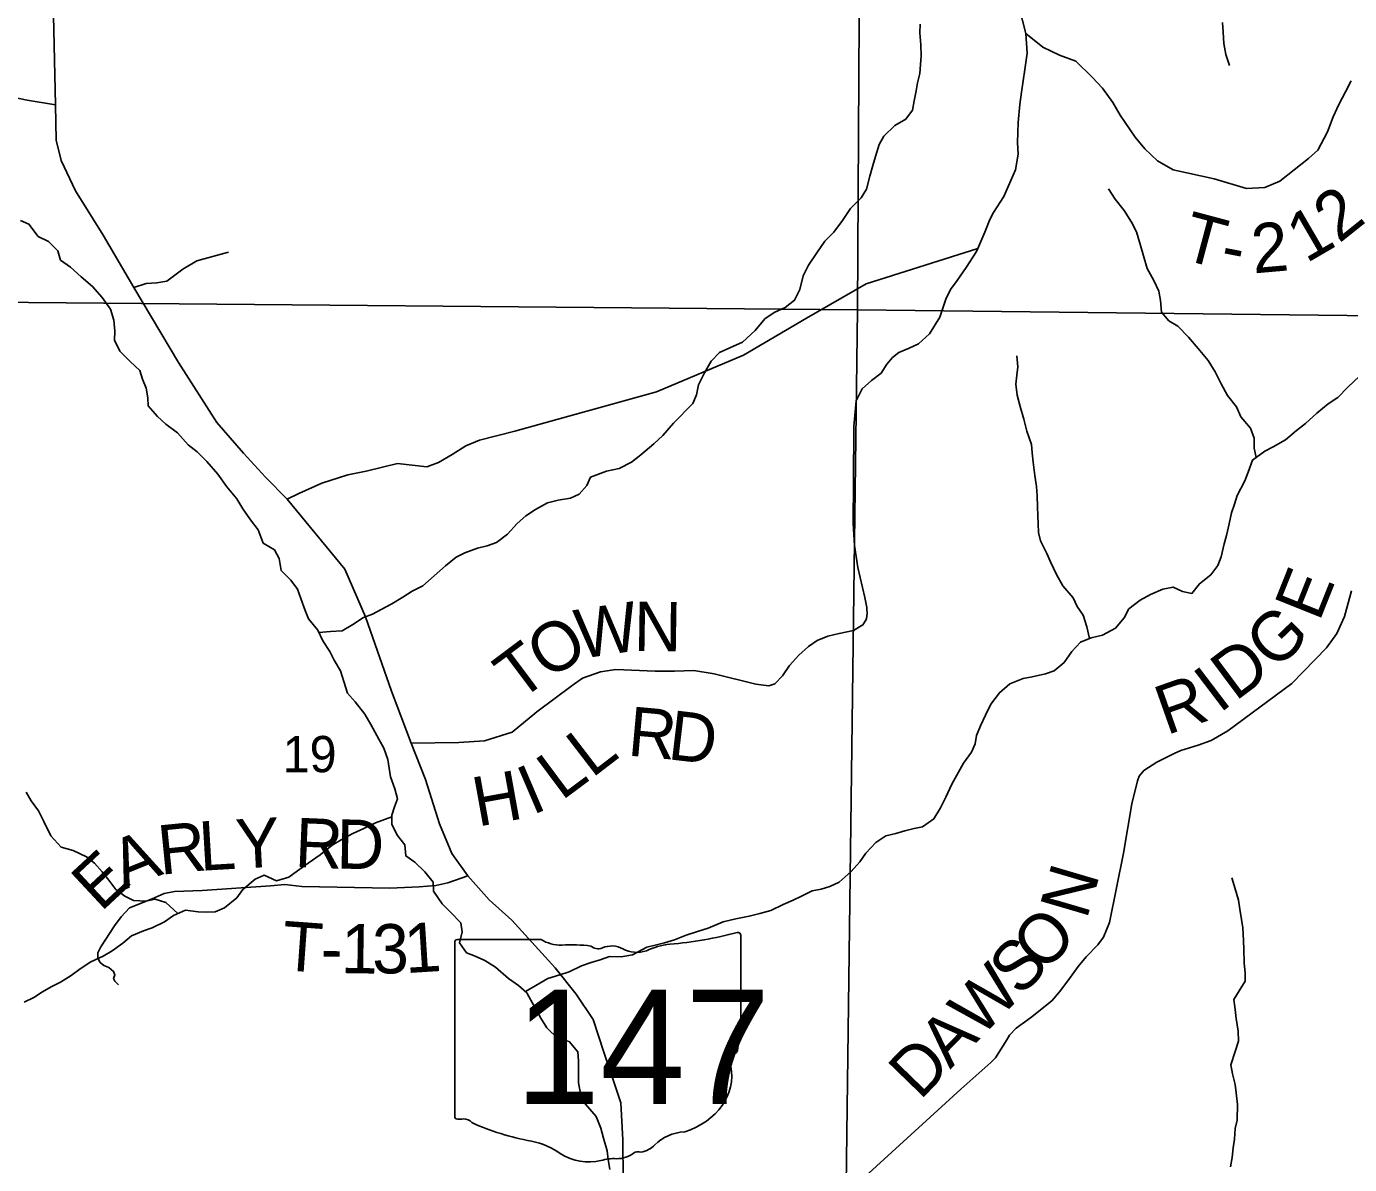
# Model space of a CAD drawing. Extents: x 2043100 to 2470832, y 443715 to 810583.
# Drawn here: x 2258867 to 2266915, y 649336 to 656261 of the extents above; entities that cross this region are included whole.
import ezdxf

# ---------------------------------------------------------------- set-up
doc = ezdxf.new("R2010")
doc.units = 0
for name, color, linetype in [('GM_X_Minor_River', 7, 'Continuous'), ('GM_X_Section', 7, 'Continuous'), ('GM_X_Section_Text', 7, 'Continuous'), ('GM_X_State_Location', 7, 'Continuous'), ('GM_X_State_Route', 7, 'Continuous'), ('GM_X_State_Shield', 7, 'Continuous'), ('GM_X_Township_Road', 7, 'Continuous'), ('GM_X_Township_Road_Text', 7, 'Continuous'), ('GM_X_Township_ROW', 7, 'Continuous')]:
    doc.layers.add(name, color=color, linetype=linetype)

msp = doc.modelspace()

# ---------------------------------------------------------------- linework, layer by layer
at = {"layer": 'GM_X_Minor_River'}
for points in [[(2260645.5, 652573.7), (2260716.7, 652579.1), (2260786.6, 652583.9), (2260852.2, 652622.6), (2260917.7, 652665.3), (2260971.5, 652683.9), (2261025.2, 652712.5), (2261088.8, 652747.2), (2261156.4, 652787.9), (2261214, 652824.5), (2261277.6, 652857.2), (2261416.3, 652978.8), (2261481.8, 653031.6), (2261533.5, 653058.1), (2261611.1, 653087), (2261669, 653101.6), (2261726.8, 653120.2), (2261792.2, 653170.9), (2261851.5, 653235.6), (2261905, 653282.2), (2261962.6, 653320.9), (2262036.2, 653361.7), (2262102, 653378.4), (2262175.8, 653391.2), (2262229.5, 653415.7), (2262275, 653468.3), (2262298.5, 653518.6), (2262396, 653555.6), (2262471.9, 653570.4), (2262547.4, 653609.3), (2262605, 653653.9), (2262684.2, 653720.8), (2262737.7, 653771.4), (2262802.9, 653846.2), (2262919.6, 653965.6), (2262943.1, 654019.9), (2262954.4, 654080.1), (2262991.7, 654152.6), (2263032.9, 654225.1), (2263082.4, 654277.7), (2263146.1, 654304.4), (2263221.7, 654339.2), (2263298.9, 654410.1), (2263358.2, 654480.8), (2263415.8, 654519.4), (2263481.4, 654550.2), (2263538.9, 654594.8), (2263570.3, 654659.2), (2263591.4, 654743.5), (2263624.7, 654808), (2263673.9, 654882.6), (2263723.2, 654955.2), (2263778.6, 655009.8), (2263829.8, 655080.5), (2263879.1, 655153.1), (2263944.4, 655217.8), (2263975.8, 655270.2), (2263997, 655350.6), (2264016.3, 655414.9), (2264031.8, 655469.1), (2264053, 655541.4), (2264082.4, 655593.8), (2264149.8, 655658.6), (2264215.3, 655697.3), (2264256.8, 655751.8), (2264266.2, 655808), (2264279.5, 655868.2), (2264287, 655918.4), (2264300.4, 655974.6), (2264305.9, 656028.8), (2264309.4, 656078.9), (2264306.6, 656148.9), (2264301.9, 656221), (2264303.3, 656275.1)], [(2266142.6, 656284), (2266147.2, 656225.9), (2266149.9, 656157.9), (2266162.6, 656089.9), (2266185.3, 656024)], [(2266346.6, 653638.5), (2266335.3, 653694.3), (2266334.6, 653756.4), (2266312, 653816.2), (2266253.3, 653885.7), (2266226.7, 653945.5), (2266172, 654015.1), (2266133.3, 654086.8), (2266096.6, 654158.5), (2266055.9, 654228.2), (2265995.1, 654301.6), (2265934.4, 654371.1), (2265869.8, 654436.5), (2265815.4, 654470), (2265770.9, 654521.6), (2265764.2, 654593.7), (2265755.6, 654649.7), (2265725, 654715.4), (2265684.2, 654787.1), (2265638.6, 654942.9), (2265619.9, 655010.8), (2265589.3, 655070.5), (2265544.6, 655140.2), (2265489.9, 655209.7), (2265449.3, 655273.4)], [(2258831.6, 655079.2), (2258881.8, 655057.7), (2258938.6, 654982.1), (2259000.9, 654952.8), (2259057.4, 654895.2), (2259074, 654839.3), (2259134.4, 654795.9), (2259199, 654736.5), (2259269.6, 654679.1), (2259328.2, 654611.6), (2259379, 654540), (2259397.6, 654474.1), (2259404.3, 654406.1), (2259402.9, 654352), (2259435.6, 654284.3), (2259498.2, 654222.8), (2259556.7, 654167.3)], [(2265333.4, 652536.5), (2265316.8, 652608.4), (2265294.1, 652678.3), (2265257.5, 652731.9), (2265233, 652783.8), (2265170.3, 652857.2), (2265131.6, 652926.9), (2265096.8, 653002.7), (2265074.3, 653054.5), (2265035.5, 653130.2), (2265023, 653182.1), (2265020.4, 653234.2), (2265019.9, 653284.2), (2265017.4, 653338.3), (2265014.7, 653404.3), (2265010.1, 653462.4), (2265001.4, 653528.4), (2264990.6, 653610.4), (2264984, 653666.4), (2264979.5, 653716.4), (2264952.7, 653798.2), (2264933.9, 653872.2), (2264911.1, 653948), (2264892.4, 654017.9), (2264885.7, 654083.9), (2264891.2, 654138.1), (2264896.6, 654190.2), (2264892, 654256.2)], [(2259556.7, 654167.3), (2259573.3, 654115.4), (2259595.8, 654059.6), (2259604.4, 654001.6), (2259607, 653951.6), (2259663.6, 653888.1), (2259714.1, 653840.5), (2259786.6, 653787.2), (2259851.3, 653715.8), (2259905.7, 653672.3), (2259964.3, 653612.8), (2260031.1, 653537.4), (2260085.8, 653459.8), (2260146.6, 653386.3), (2260183.2, 653326.6), (2260229.9, 653259), (2260276.5, 653197.4), (2260307.3, 653117.7), (2260375.7, 653076.3), (2260404.2, 653024.5), (2260417, 652950.5), (2260475.6, 652891.1), (2260516.1, 652837.4), (2260536.7, 652779.6), (2260561.4, 652707.7), (2260581.9, 652655.9), (2260638.6, 652588.3), (2260669.3, 652522.6), (2260711.9, 652456.9), (2260738.5, 652405.1), (2260777.1, 652339.4), (2260797.8, 652275.6), (2260820.5, 652203.7), (2260867, 652152.1), (2260925.8, 652076.6), (2260962.4, 652012.9), (2261011.3, 651925.3), (2261039.9, 651869.5), (2261064.6, 651799.7), (2261081.6, 651695.8), (2261108.4, 651621.9), (2261123, 651562), (2261105.5, 651511.8), (2261090, 651461.5), (2261088.6, 651405.5), (2261123.3, 651337.7), (2261167.9, 651282.1), (2261174.5, 651214.1), (2261228.9, 651176.6), (2261289.5, 651117.2), (2261340.1, 651053.6), (2261342.7, 650999.6), (2261395.5, 650922), (2261448, 650870.5), (2261508.6, 650807), (2261517.2, 650753), (2261501.9, 650684.8), (2261544.5, 650625.2), (2261596.7, 650603.7), (2261654.9, 650578.2), (2261719.3, 650536.8), (2261800, 650467.6), (2261860.4, 650426.2), (2261910.8, 650380.6), (2261957.7, 650295), (2261996.4, 650227.3), (2262033, 650167.6), (2262101.7, 650100.2), (2262167.8, 650084.9), (2262220.4, 650021.3), (2262225, 649967.3), (2262225.7, 649899.2), (2262224.4, 649833.2), (2262239.1, 649759.2), (2262267.7, 649703.4), (2262332.4, 649628), (2262361.1, 649558.2), (2262377.8, 649496.3), (2262398.5, 649420.4), (2262405.1, 649366.4), (2262415.7, 649306.5)], [(2261902, 650388.6), (2261966.4, 650425.2), (2262037.9, 650468), (2262111.6, 650490.8), (2262167.4, 650509.4), (2262243, 650546.2), (2262302.8, 650564.8), (2262356.6, 650581.4), (2262414.4, 650602), (2262484.4, 650600.8), (2262554.3, 650611.5), (2262639.7, 650658.4), (2262691.6, 650671), (2262747.4, 650685.6), (2262809.2, 650704.2), (2262878.9, 650731), (2262948.7, 650753.7), (2263014.4, 650774.4), (2263104, 650813.4), (2263181.8, 650830.2), (2263263.6, 650847), (2263327.4, 650863.7), (2263395.2, 650882.4), (2263470.8, 650919.3), (2263530.5, 650943.9), (2263582.2, 650968.5), (2263645.9, 651001.2), (2263701.7, 651011.8), (2263753.6, 651028.3), (2263811.3, 651054.9), (2263882.6, 651119.8), (2263935.9, 651178.4), (2263973.4, 651230.8), (2264032.7, 651295.5), (2264094.3, 651336.2), (2264156.1, 651350.9), (2264209.9, 651367.4), (2264265.8, 651380), (2264317.6, 651390.6), (2264387.1, 651439.3), (2264426.4, 651505.8), (2264459.7, 651572.2), (2264494.9, 651650.7), (2264536.2, 651723.2), (2264567.6, 651777.6), (2264614.9, 651846.2), (2264638.3, 651896.5), (2264645.8, 651946.7), (2264671.2, 652005), (2264700.5, 652069.4), (2264733.8, 652137.8), (2264785.1, 652206.4), (2264848.5, 652261.1), (2264930.1, 652294), (2264984, 652302.6), (2265065.8, 652321.4), (2265117.6, 652340), (2265179.1, 652390.7), (2265226.4, 652457.3), (2265277.8, 652513.9), (2265343.5, 652540.6), (2265413.3, 652557.3), (2265490.8, 652600.2), (2265544.1, 652662.8), (2265571.6, 652717.2), (2265641, 652769.9), (2265704.6, 652804.6), (2265778.3, 652837.4), (2265842.1, 652850.1), (2265898.4, 652822.7), (2265956.5, 652811.2), (2266001.9, 652869.8), (2266071.3, 652924.6), (2266114.7, 652981.1), (2266134.1, 653033.4), (2266153.3, 653113.7), (2266166.8, 653163.9), (2266182.1, 653234.1), (2266197.4, 653300.4), (2266214.8, 653354.6), (2266232.3, 653406.9), (2266277.3, 653495.4), (2266298.8, 653549.7), (2266324, 653622.1), (2266399.4, 653676.9), (2266451.1, 653703.5), (2266524.7, 653746.3), (2266592.1, 653803.1), (2266647.6, 653845.7), (2266716.9, 653908.5), (2266784.3, 653965.3), (2266843.9, 654003.9), (2266905.3, 654066.7), (2266976.5, 654133.5)], [(2259787.5, 650863.1), (2259714, 650930.8), (2259649.8, 650950.2), (2259595.9, 650939.6), (2259517.9, 650942.8), (2259465.7, 650968.4), (2259411.3, 651009.8), (2259368.7, 651065.5), (2259328.2, 651117.1), (2259281.7, 651170.7), (2259231.3, 651208.2), (2259150.9, 651247.5), (2259078.7, 651266.8), (2259016.1, 651336.2), (2258973.2, 651423.9), (2258940.5, 651487.6), (2258895.9, 651549.3), (2258865.4, 651601)], [(2261089.8, 651451), (2260990.5, 651414.5), (2260918.9, 651381.7), (2260851.3, 651351), (2260781.7, 651312.2), (2260726, 651279.6), (2260652.7, 651220.8), (2260581.2, 651170), (2260515.7, 651123.3), (2260462.1, 651084.7), (2260388.4, 651061.9), (2260312, 651097.2), (2260258.3, 651072.6), (2260183, 651009.7), (2260147.5, 650959.3), (2260072.2, 650898.4), (2260014.5, 650873.8), (2259962.5, 650871.3), (2259912.5, 650874.8), (2259834.4, 650884), (2259760.8, 650851.2), (2259707.2, 650812.6), (2259631.6, 650775.8), (2259579.8, 650757.3), (2259506.1, 650728.5), (2259452.6, 650683.9), (2259389.1, 650637.2), (2259333.5, 650604.6), (2259257.8, 650569.8), (2259194.3, 650527.1), (2259138.7, 650486.4), (2259073.2, 650445.7), (2259017.5, 650417.1), (2258963.8, 650386.5), (2258912.2, 650352), (2258852.5, 650323.3)], [(2266190.2, 649323.3), (2266201.7, 649379.5), (2266207.1, 649437.6), (2266214.5, 649489.7), (2266219.9, 649555.9), (2266231.3, 649606), (2266234.3, 649702.2), (2266225.6, 649772.2), (2266219.1, 649824.2), (2266202.4, 649888.1), (2266191.9, 649942), (2266219, 650024.4), (2266240.4, 650086.7), (2266237.8, 650146.8), (2266225, 650224.7), (2266218.4, 650278.7), (2266211.8, 650340.7), (2266243.2, 650393.1), (2266280.6, 650451.6), (2266280.1, 650501.6), (2266273.5, 650563.7), (2266272.7, 650643.7), (2266270.1, 650699.8), (2266265.3, 650775.8), (2266256.8, 650827.8), (2266248.1, 650889.8), (2266239.6, 650943.8), (2266218.9, 651013.6), (2266198.2, 651081.5)]]:
    msp.add_lwpolyline(points, dxfattribs=at)
at = {"layer": 'GM_X_Section'}
for points in [[(2263952.7, 659859), (2263921.3, 654536.4), (2258418.4, 654585.6), (2258515.4, 659943)], [(2263952.7, 659859), (2269417.9, 659783.2), (2269352.3, 654474.2), (2263921.3, 654536.4)], [(2258418.4, 654585.6), (2263921.3, 654536.4), (2263853.9, 649211.3), (2258308.8, 649270.1)], [(2269352.3, 654474.2), (2269282.9, 649149.1), (2263853.9, 649211.3), (2263921.3, 654536.4)]]:
    msp.add_lwpolyline(points, close=True, dxfattribs=at)
at = {"layer": 'GM_X_State_Route'}
msp.add_lwpolyline([(2262495.7, 649242.3), (2262494, 649486.9), (2262482.6, 649711.3), (2262379.7, 650020.6), (2262313.2, 650218.1), (2262211.6, 650373.7), (2262082.2, 650533.9), (2261818.8, 650823.4), (2261681.7, 650946.7), (2261552.3, 651093), (2261455.3, 651228.5), (2261379.8, 651409.2), (2261294, 651678.2), (2261206.3, 651900.5), (2261087.4, 652216.2), (2260929.5, 652668.5), (2260802.8, 652958.9), (2260451.9, 653383.9), (2260321.3, 653518.4), (2260186.8, 653664.6), (2260024.7, 653850.2), (2259791.9, 654216.4), (2259519.5, 654672.6), (2259333.9, 654991.5), (2259165.3, 655260.8), (2259078.5, 655444.5), (2259047.9, 655568), (2259044.2, 655784.1), (2259029.1, 656418.1)], dxfattribs=at)
at = {"layer": 'GM_X_State_Shield'}
for p, q in [((2261472, 650686.7), (2261472, 649630.1)), ((2261998.7, 650704.9), (2261489.1, 650704.9)), ((2263212.2, 650178.3), (2263212.2, 650731.1)), ((2263212, 650178.5), (2263212.2, 650178.3))]:
    msp.add_line(p, q, dxfattribs=at)
for centre, major_axis, start_param, end_param in [((2261491.9, 650689), (20.2, 0), 1.712693, 3.28349), ((2262120.1, 650827.6), (195.5, 0), 4.042523, 4.731795), ((2262184.9, 650111.7), (702, 0), 1.404758, 1.657858), ((2262427.1, 650572.3), (117.3, 0), 0.950623, 2.079405), ((2262827.7, 650382.2), (371.3, 0), 1.699011, 2.107814), ((2262592.3, 652145.4), (1845.5, 0), 4.814394, 5.042369), ((2263192.9, 650733.4), (19.4, 0), 6.141152, 7.989035), ((2262344.3, 650694.4), (56.4, 0), 3.836095, 5.185415), ((2262578.5, 650739.8), (141.1, 0), 4.081561, 5.145723), ((2263207.7, 650137.8), (30, 0), 1.883978, 3.671073), ((2263017, 650067.9), (180, 0), 5.934695, 6.695948), ((2263191.5, 650176.2), (20.7, 0), 5.05454, 6.418171), ((2263281.6, 649947), (130.9, 0), 2.387724, 3.262537), ((2262695.7, 649876.7), (461.6, 0), 5.101752, 6.440018), ((2261492.1, 649627.8), (20.3, 0), 3.00124, 4.508301), ((2261495.2, 649735.9), (155.2, 0), 4.665946, 4.897461), ((2261526.9, 649569.1), (56, 0), 0.519207, 1.627899), ((2262233.5, 650518.5), (1332.7, 0), 4.195997, 4.488961), ((2261836.2, 649155.4), (417, 0), 0.823519, 1.323587), ((2262890.3, 649333.4), (252.8, 0), 1.647645, 2.488434), ((2262287.2, 649563.9), (264.6, 0), 4.026481, 4.996735), ((2262459.4, 649484.7), (141, 0), 4.691044, 5.507374), ((2262586.9, 649382.4), (39.7, 0), 1.147584, 2.315152), ((2262570, 649527.7), (149.1, 0), 4.937069, 5.64225), ((2262440.1, 649198.5), (217.4, 0), 1.495662, 1.94098)]:
    msp.add_ellipse(centre, major_axis=major_axis, ratio=0.8, start_param=start_param, end_param=end_param, dxfattribs=at)
at = {"layer": 'GM_X_Township_Road'}
for points in [[(2264945, 656218.1), (2264905, 656376.3)], [(2266925.6, 655929.7), (2266890.5, 655863.4), (2266849.5, 655785.4), (2266814.5, 655711.3), (2266781.3, 655619.7), (2266722.8, 655508.6), (2266666.3, 655457.9), (2266490.9, 655319.5), (2266399.3, 655280.5), (2266288.1, 655274.7), (2266091.3, 655333.2), (2265841.8, 655387.7), (2265746.2, 655442.3), (2265670.2, 655516.4), (2265611.7, 655586.6), (2265520.1, 655721.1), (2265475.3, 655797.1), (2265412.9, 655884.8), (2265348.6, 655953), (2265251.1, 656048.6), (2265151.7, 656085.6), (2265050.3, 656134.3), (2264945, 656218.1)], [(2258746.3, 655838.9), (2258872.2, 655813.1), (2259044.2, 655784.1)], [(2259519.5, 654672.6), (2259595.5, 654696.6), (2259659.6, 654701), (2259721.6, 654711.5), (2259819.2, 654784.4), (2259902.9, 654835.1), (2260096.8, 654886.6)], [(2263991.2, 649284.8), (2264550.3, 649795.8), (2264733.4, 649957.5), (2264761.2, 649985.7), (2264830.6, 650094.5), (2264846.4, 650122.6), (2264888.1, 650167), (2264973.8, 650229.7), (2265103.2, 650332.9), (2265150.9, 650387.3), (2265200.5, 650453.8), (2265263.9, 650540.5), (2265313.6, 650600.9), (2265383.2, 650673.6), (2265418.9, 650719.9), (2265454.3, 650808.4), (2265539.4, 651229.8), (2265591.3, 651530.8), (2265624.3, 651671.3), (2265636.1, 651699.5), (2265663.9, 651733.7), (2265743.7, 651784.4), (2265847.4, 651837.3), (2265889.3, 651855.6), (2265993.3, 651888.4), (2266073.2, 651917.1), (2266174.9, 651975.9), (2266563.4, 652263.3), (2266774.1, 652479.2), (2266837.6, 652567.9), (2266884.9, 652670.4), (2266927.8, 652827.1)], [(2261206.3, 651900.5), (2261496.8, 651904.4), (2261652.7, 651914.1), (2261820.6, 651966.7), (2261971.9, 652090), (2262187, 652249.9), (2262248.8, 652296.4), (2262358.7, 652333.3), (2262452.7, 652348), (2262691.1, 652337.7), (2262809.3, 652338.5), (2262925.5, 652341.4), (2263049.8, 652322.2), (2263304.6, 652259.9), (2263382.8, 652248.5), (2263418.8, 652260.7), (2263466.5, 652309.2), (2263508.1, 652371.6), (2263565.7, 652436.2), (2263623.4, 652488.7), (2263677.2, 652525.1), (2263741.1, 652551.6), (2263811.1, 652568.2), (2263897.1, 652584.8), (2263955, 652619.3), (2263968.6, 652642), (2263976.7, 652655.6), (2263980.5, 652691.7), (2263978.9, 652714.7)], [(2261552.3, 651093), (2261430.6, 651049.9), (2261356.7, 651034.5), (2261256.6, 651025.2), (2261077.9, 651017.5), (2260541.4, 651027.5), (2260439, 651039.8), (2260352.4, 651032.9), (2259935.9, 651003.8), (2259768.2, 650998.2), (2259705.2, 650985.8), (2259632.1, 650952.1), (2259494.8, 650898), (2259443, 650844), (2259403.6, 650788.9), (2259319.8, 650660), (2259301.8, 650623.5), (2259300.7, 650590.9), (2259315.9, 650566.1), (2259337.2, 650546.9), (2259368.7, 650535.1), (2259397.4, 650511.5), (2259404.2, 650490.7), (2259396.9, 650468.2), (2259405.3, 650451.8), (2259426.7, 650429.9)]]:
    msp.add_lwpolyline(points, dxfattribs=at)
at = {"layer": 'GM_X_Township_ROW'}
for points in [[(2263978.9, 652714.7), (2263978.2, 652725.7), (2263965.8, 652785.7), (2263924.4, 652967.8), (2263903.4, 653102), (2263896.4, 653238.2), (2263898.6, 653488.7), (2263900.1, 653827.5), (2263913, 653981.9), (2263950.5, 654056.3), (2264008.2, 654106.9), (2264066, 654151.4), (2264099.7, 654205.7), (2264135.4, 654246.1), (2264173.2, 654276.4), (2264237.2, 654302.9), (2264293, 654329.4), (2264360.7, 654390), (2264422, 654492.6), (2264459.3, 654601.2), (2264486.9, 654659.5), (2264528.6, 654715.9), (2264582.1, 654794.5), (2264645.5, 654891.1), (2264653.2, 654909), (2264696.7, 655009.7), (2264726.2, 655086.1), (2264749.9, 655128.4), (2264811.3, 655225), (2264882.2, 655387.9), (2264899.5, 655484.2), (2264895, 655554.4), (2264900.1, 655676.7), (2264909.4, 655785), (2264918.8, 655861.2), (2264939.9, 655997.7), (2264953.1, 656098), (2264945, 656218.1)], [(2260451.9, 653383.9), (2260524.1, 653419), (2260664.4, 653481.3), (2260822.3, 653532), (2260933.4, 653555.4), (2261124.5, 653602.2), (2261302.1, 653580.4), (2261374, 653606.9), (2261455.8, 653655.6), (2261539.5, 653708.3), (2261623.4, 653743), (2261837.3, 653798.7), (2262698.8, 654037.3), (2263228, 654261.6), (2263610.9, 654484.8), (2263973.9, 654693.9), (2264653.2, 654909)]]:
    msp.add_lwpolyline(points, dxfattribs=at)

# ---------------------------------------------------------------- texts
at = {"layer": 'GM_X_Section_Text'}
msp.add_text('19', height=220.83, rotation=0.00001, dxfattribs=at).set_placement((2260425, 651723))
at = {"layer": 'GM_X_State_Location'}
for s in ['s', 'r']:
    msp.add_text(s, height=0.0000833, dxfattribs=at).set_placement((2262322.7, 650088.6))
msp.add_text('147', height=0.0000833, rotation=0.00001, dxfattribs=at).set_placement((2261969.4, 650015.4))
at = {"layer": 'GM_X_State_Shield'}
msp.add_text('147', height=696.1, dxfattribs=at).set_placement((2261838.9, 649704.6))
at = {"layer": 'GM_X_Township_Road_Text'}
for s, rotation, p in [('2', 38.67522, (2266850.6, 654937.2)), ('T', 345.04595, (2265880.2, 654848.8)), ('1', 30.18854, (2266651, 654816.9)), ('2', 5.0265, (2266331, 654757.6)), ('-', 349.01312, (2266119.1, 654785.8)), ('E', 68.23683, (2266730.4, 652633.5)), ('W', 8.57263, (2262229.1, 652411.2)), ('N', 359.12571, (2262559.8, 652462.1)), ('G', 43.9398, (2266463.4, 652335.9)), ('O', 32.65949, (2262037.8, 652280.3)), ('T', 36.79619, (2261862.8, 652149.2)), ('D', 36.72345, (2266220.3, 652151.3)), ('I', 37.21361, (2266122.8, 652077.2)), ('R', 19.49892, (2265801.7, 651947)), ('R', 354.85681, (2262518.5, 651825.2)), ('D', 353.25994, (2262761.8, 651803.3)), ('L', 37.53587, (2262306.1, 651683.5)), ('L', 36.68956, (2262122.3, 651546.5)), ('H', 10.25467, (2261612, 651391.5)), ('I', 23.14627, (2261942.1, 651459.6)), ('R', 5.70399, (2259682.2, 651098.8)), ('L', 3.40043, (2259924.2, 651123)), ('Y', 2.94099, (2260147.6, 651136.3)), ('R', 357.61064, (2260496.2, 651147.2)), ('D', 359.17981, (2260751.4, 651136.7)), ('A', 21.87446, (2259458.9, 651005.7)), ('E', 42.95405, (2259319.1, 650868.4)), ('N', 73.60167, (2265315.4, 650822.1)), ('O', 45.91488, (2265052.8, 650497)), ('T', 355.83927, (2260412.7, 650520.2)), ('1', 359.11011, (2260778.5, 650501.2)), ('3', 0.4459, (2260970.9, 650498.3)), ('1', 3.62395, (2261173.8, 650500.4)), ('S', 45.88026, (2264911.7, 650351.6)), ('-', 359.13356, (2260655.3, 650503.1)), ('W', 45.88117, (2264669.7, 650102)), ('A', 45.87765, (2264485.9, 649912.5)), ('D', 45.87839, (2264302.1, 649723))]:
    msp.add_text(s, height=300, rotation=rotation, dxfattribs=at).set_placement(p)

doc.saveas('drawing.dxf')
